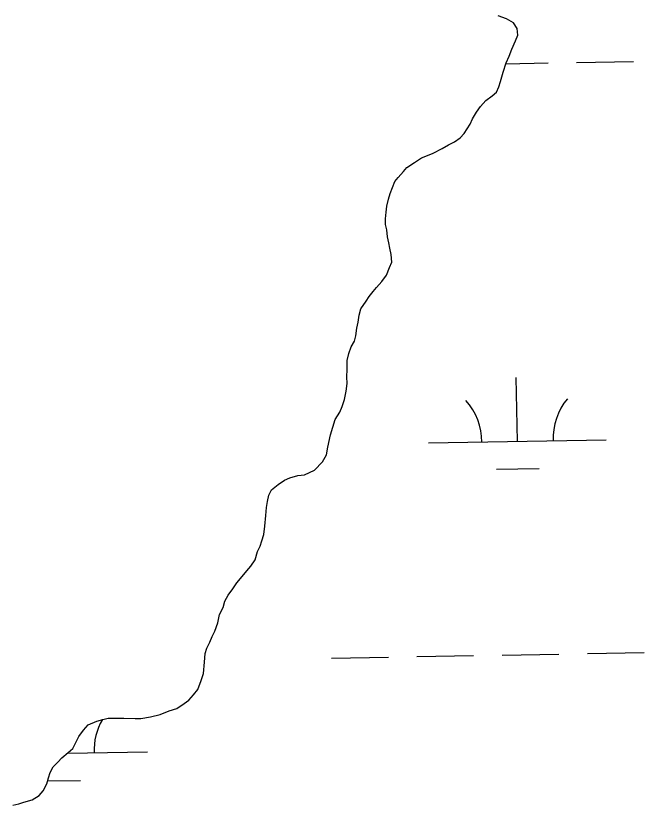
# Model space of a CAD drawing. Extents: x 3925854 to 3964121, y 224593 to 250589.
# Drawn here: x 3960830.4 to 3961184.1, y 243231.4 to 243675.6 of the extents above; entities that cross this region are included whole.
import ezdxf

# ---------------------------------------------------------------- set-up
doc = ezdxf.new("R2010")
doc.units = 0
doc.layers.add('V-TOPO-SHOR', color=7, linetype='Continuous')
doc.layers.add('V-WETL-SWMP', color=7, linetype='Continuous')

msp = doc.modelspace()

# ---------------------------------------------------------------- linework, layer by layer
at = {"layer": 'V-TOPO-SHOR'}
for points in [[(3961045.635, 243584.597), (3961048.59, 243587.923), (3961050.558, 243590.249), (3961054.838, 243592.924), (3961058.789, 243595.594), (3961062.086, 243596.938), (3961065.384, 243598.283), (3961070.325, 243600.96), (3961073.948, 243602.967), (3961077.246, 243604.643), (3961080.537, 243606.979), (3961082.835, 243609.31), (3961084.471, 243611.964), (3961086.105, 243614.62), (3961087.41, 243617.604), (3961089.699, 243621.258), (3961091.991, 243624.58), (3961094.946, 243627.906), (3961098.565, 243630.574), (3961100.867, 243632.573), (3961102.17, 243635.557), (3961103.143, 243638.539), (3961104.76, 243643.839), (3961106.378, 243649.141), (3961108.009, 243652.789), (3961109.635, 243656.768), (3961111.589, 243661.409), (3961112.889, 243664.725), (3961112.535, 243668.36), (3961110.528, 243671.651), (3961106.544, 243673.941), (3961101.906, 243675.563)], [(3960856.348, 243257.996), (3960859.965, 243260.994), (3960862.595, 243263.327), (3960864.227, 243266.643), (3960865.857, 243269.96), (3960868.479, 243273.614), (3960871.104, 243276.608), (3960876.05, 243278.623), (3960879.351, 243279.637), (3960882.321, 243280.319), (3960886.288, 243280.346), (3960891.248, 243280.379), (3960897.534, 243280.09), (3960900.839, 243280.11), (3960906.123, 243281.136), (3960911.734, 243282.496), (3960916.68, 243284.514), (3960920.971, 243285.863), (3960925.251, 243288.538), (3960927.883, 243290.539), (3960930.508, 243293.533), (3960932.802, 243296.523), (3960934.754, 243301.496), (3960936.05, 243305.473), (3960936.671, 243311.758), (3960936.968, 243316.72), (3960937.941, 243319.702), (3960939.573, 243323.02), (3960940.873, 243326.334), (3960942.506, 243329.322), (3960944.13, 243333.96), (3960945.09, 243338.595), (3960947.048, 243342.576), (3960948.017, 243346.22), (3960949.977, 243349.54), (3960952.598, 243353.193), (3960954.892, 243356.515), (3960956.86, 243358.844), (3960960.469, 243363.165), (3960962.764, 243365.825), (3960965.054, 243369.477), (3960966.346, 243374.116), (3960967.981, 243377.102), (3960968.953, 243380.083), (3960969.92, 243383.727), (3960970.553, 243388.359), (3960971.174, 243394.317), (3960971.475, 243398.948), (3960972.114, 243402.257), (3960972.75, 243405.898), (3960974.385, 243408.884), (3960978.002, 243411.885), (3960981.622, 243414.224), (3960984.59, 243415.565), (3960989.21, 243416.919), (3960992.845, 243417.273), (3960998.449, 243419.956), (3961003.047, 243424.615), (3961005.334, 243428.596), (3961005.967, 243432.899), (3961007.575, 243439.854), (3961008.869, 243444.161), (3961010.163, 243448.468), (3961012.783, 243452.454), (3961014.083, 243455.767), (3961015.38, 243459.744), (3961016.34, 243464.379), (3961016.973, 243468.682), (3961016.619, 243472.317), (3961016.922, 243476.618), (3961016.889, 243481.576), (3961017.854, 243485.549), (3961019.152, 243489.197), (3961021.114, 243492.515), (3961021.755, 243495.496), (3961022.39, 243499.797), (3961023.029, 243503.109), (3961023.664, 243507.082), (3961024.63, 243510.723), (3961027.577, 243515.043), (3961029.214, 243517.699), (3961031.512, 243520.357), (3961033.48, 243522.686), (3961036.433, 243526.012), (3961039.054, 243529.665), (3961040.679, 243533.974), (3961041.981, 243536.958), (3961041.623, 243541.255), (3961040.939, 243544.888), (3961040.257, 243547.86), (3961039.575, 243551.161), (3961039.216, 243555.126), (3961038.536, 243558.098), (3961038.514, 243561.403), (3961038.821, 243565.042), (3961039.13, 243568.352), (3961040.095, 243572.325), (3961041.066, 243575.639), (3961042.366, 243578.952), (3961043.667, 243582.268), (3961045.635, 243584.597)], [(3960828.749, 243231.362), (3960832.053, 243232.044), (3960835.02, 243233.055), (3960839.641, 243234.409), (3960843.593, 243236.748), (3960845.889, 243239.41), (3960847.847, 243243.39), (3960848.818, 243246.703), (3960849.791, 243249.685), (3960851.423, 243253.003), (3960854.048, 243255.665), (3960856.348, 243257.996)]]:
    msp.add_lwpolyline(points, dxfattribs=at)
at = {"layer": 'V-WETL-SWMP'}
for p, q in [((3961106.545, 243673.941), (3961101.906, 243675.563)), ((3961110.528, 243671.652), (3961106.545, 243673.941)), ((3961112.534, 243668.359), (3961110.528, 243671.652)), ((3961112.888, 243664.725), (3961112.534, 243668.359)), ((3961111.588, 243661.41), (3961112.888, 243664.725)), ((3961109.635, 243656.768), (3961111.588, 243661.41)), ((3961108.008, 243652.789), (3961109.635, 243656.768)), ((3961106.378, 243649.141), (3961108.008, 243652.789)), ((3961146.031, 243649.33), (3961178.026, 243649.912)), ((3961104.76, 243643.84), (3961106.378, 243649.141)), ((3961106.215, 243648.606), (3961130.034, 243649.039)), ((3961103.142, 243638.539), (3961104.76, 243643.84)), ((3961102.17, 243635.557), (3961103.142, 243638.539)), ((3961098.566, 243630.574), (3961100.867, 243632.573)), ((3961100.867, 243632.573), (3961102.17, 243635.557)), ((3961091.992, 243624.579), (3961094.946, 243627.905)), ((3961094.946, 243627.905), (3961098.566, 243630.574)), ((3961089.7, 243621.257), (3961091.992, 243624.579)), ((3961087.409, 243617.605), (3961089.7, 243621.257)), ((3961084.471, 243611.965), (3961086.106, 243614.621)), ((3961086.106, 243614.621), (3961087.409, 243617.605)), ((3961080.536, 243606.979), (3961082.835, 243609.309)), ((3961082.835, 243609.309), (3961084.471, 243611.965)), ((3961077.245, 243604.643), (3961080.536, 243606.979)), ((3961065.384, 243598.283), (3961070.326, 243600.96)), ((3961070.326, 243600.96), (3961073.949, 243602.968)), ((3961073.949, 243602.968), (3961077.245, 243604.643)), ((3961058.789, 243595.594), (3961062.086, 243596.938)), ((3961062.086, 243596.938), (3961065.384, 243598.283)), ((3961050.558, 243590.249), (3961054.838, 243592.923)), ((3961054.838, 243592.923), (3961058.789, 243595.594)), ((3961045.635, 243584.596), (3961048.589, 243587.922)), ((3961048.589, 243587.922), (3961050.558, 243590.249)), ((3961043.667, 243582.268), (3961045.635, 243584.596)), ((3961041.066, 243575.638), (3961042.366, 243578.953)), ((3961042.366, 243578.953), (3961043.667, 243582.268)), ((3961040.095, 243572.326), (3961041.066, 243575.638)), ((3961039.13, 243568.352), (3961040.095, 243572.326)), ((3961038.514, 243561.404), (3961038.821, 243565.043)), ((3961038.821, 243565.043), (3961039.13, 243568.352)), ((3961038.536, 243558.098), (3961038.514, 243561.404)), ((3961039.217, 243555.126), (3961038.536, 243558.098)), ((3961039.574, 243551.161), (3961039.217, 243555.126)), ((3961040.257, 243547.859), (3961039.574, 243551.161)), ((3961040.938, 243544.888), (3961040.257, 243547.859)), ((3961041.623, 243541.255), (3961040.938, 243544.888)), ((3961041.982, 243536.959), (3961041.623, 243541.255)), ((3961039.054, 243529.666), (3961040.679, 243533.975)), ((3961040.679, 243533.975), (3961041.982, 243536.959)), ((3961036.433, 243526.011), (3961039.054, 243529.666)), ((3961033.48, 243522.686), (3961036.433, 243526.011)), ((3961031.511, 243520.358), (3961033.48, 243522.686)), ((3961027.578, 243515.042), (3961029.214, 243517.698)), ((3961029.214, 243517.698), (3961031.511, 243520.358)), ((3961024.631, 243510.724), (3961027.578, 243515.042)), ((3961023.663, 243507.081), (3961024.631, 243510.724)), ((3961022.389, 243499.798), (3961023.028, 243503.109)), ((3961023.028, 243503.109), (3961023.663, 243507.081)), ((3961021.756, 243495.496), (3961022.389, 243499.798)), ((3961021.114, 243492.515), (3961021.756, 243495.496)), ((3961019.152, 243489.196), (3961021.114, 243492.515)), ((3961016.888, 243481.576), (3961017.854, 243485.55)), ((3961017.854, 243485.55), (3961019.152, 243489.196)), ((3961016.921, 243476.617), (3961016.888, 243481.576)), ((3961016.618, 243472.317), (3961016.921, 243476.617)), ((3961016.973, 243468.682), (3961016.618, 243472.317)), ((3961112.747, 243436.086), (3961112.092, 243472.08)), ((3961016.34, 243464.379), (3961016.973, 243468.682)), ((3961015.379, 243459.744), (3961016.34, 243464.379)), ((3961014.083, 243455.768), (3961015.379, 243459.744)), ((3961012.782, 243452.453), (3961014.083, 243455.768)), ((3961010.163, 243448.468), (3961012.782, 243452.453)), ((3961008.869, 243444.161), (3961010.163, 243448.468)), ((3961007.575, 243439.854), (3961008.869, 243444.161)), ((3961005.967, 243432.9), (3961007.575, 243439.854)), ((3961062.755, 243435.177), (3961162.738, 243436.995)), ((3961005.334, 243428.597), (3961005.967, 243432.9)), ((3961003.046, 243424.615), (3961005.334, 243428.597)), ((3960998.448, 243419.955), (3961003.046, 243424.615)), ((3960992.845, 243417.273), (3960998.448, 243419.955)), ((3961101.029, 243420.439), (3961125.025, 243420.876)), ((3960978.001, 243411.885), (3960981.623, 243414.223)), ((3960981.623, 243414.223), (3960984.59, 243415.565)), ((3960984.59, 243415.565), (3960989.21, 243416.918)), ((3960989.21, 243416.918), (3960992.845, 243417.273)), ((3960974.384, 243408.885), (3960978.001, 243411.885)), ((3960972.113, 243402.257), (3960972.751, 243405.899)), ((3960972.751, 243405.899), (3960974.384, 243408.885)), ((3960971.474, 243398.947), (3960972.113, 243402.257)), ((3960971.174, 243394.316), (3960971.474, 243398.947)), ((3960970.552, 243388.36), (3960971.174, 243394.316)), ((3960969.921, 243383.727), (3960970.552, 243388.36)), ((3960968.953, 243380.083), (3960969.921, 243383.727)), ((3960967.981, 243377.101), (3960968.953, 243380.083)), ((3960965.055, 243369.477), (3960966.347, 243374.115)), ((3960966.347, 243374.115), (3960967.981, 243377.101)), ((3960962.765, 243365.825), (3960965.055, 243369.477)), ((3960960.468, 243363.165), (3960962.765, 243365.825)), ((3960956.86, 243358.843), (3960960.468, 243363.165)), ((3960952.599, 243353.194), (3960954.891, 243356.515)), ((3960954.891, 243356.515), (3960956.86, 243358.843)), ((3960949.977, 243349.539), (3960952.599, 243353.194)), ((3960948.016, 243346.22), (3960949.977, 243349.539)), ((3960947.048, 243342.576), (3960948.016, 243346.22)), ((3960944.129, 243333.96), (3960945.09, 243338.596)), ((3960945.09, 243338.596), (3960947.048, 243342.576)), ((3960942.506, 243329.321), (3960944.129, 243333.96)), ((3960939.572, 243323.019), (3960940.873, 243326.334)), ((3960940.873, 243326.334), (3960942.506, 243329.321)), ((3960937.941, 243319.702), (3960939.572, 243323.019)), ((3960936.67, 243311.758), (3960936.968, 243316.72)), ((3960936.968, 243316.72), (3960937.941, 243319.702)), ((3961104.087, 243315.838), (3961136.082, 243316.419)), ((3961152.079, 243316.71), (3961184.074, 243317.292)), ((3960936.051, 243305.472), (3960936.67, 243311.758)), ((3961008.103, 243314.092), (3961040.098, 243314.674)), ((3961056.095, 243314.965), (3961088.09, 243315.547)), ((3960934.754, 243301.496), (3960936.051, 243305.472)), ((3960932.803, 243296.523), (3960934.754, 243301.496)), ((3960930.508, 243293.532), (3960932.803, 243296.523)), ((3960925.251, 243288.538), (3960927.883, 243290.539)), ((3960927.883, 243290.539), (3960930.508, 243293.532)), ((3960916.681, 243284.513), (3960920.97, 243285.864)), ((3960920.97, 243285.864), (3960925.251, 243288.538)), ((3960900.839, 243280.111), (3960906.123, 243281.137)), ((3960906.123, 243281.137), (3960911.735, 243282.497)), ((3960911.735, 243282.497), (3960916.681, 243284.513)), ((3960868.479, 243273.615), (3960871.104, 243276.608)), ((3960871.104, 243276.608), (3960876.051, 243278.624)), ((3960876.051, 243278.624), (3960879.351, 243279.638)), ((3960879.351, 243279.638), (3960882.322, 243280.319)), ((3960882.322, 243280.319), (3960886.289, 243280.345)), ((3960886.289, 243280.345), (3960891.249, 243280.378)), ((3960891.249, 243280.378), (3960897.533, 243280.089)), ((3960897.533, 243280.089), (3960900.839, 243280.111)), ((3960865.858, 243269.961), (3960868.479, 243273.615)), ((3960864.227, 243266.643), (3960865.858, 243269.961)), ((3960859.966, 243260.994), (3960862.595, 243263.326)), ((3960862.595, 243263.326), (3960864.227, 243266.643)), ((3960856.348, 243257.995), (3960859.966, 243260.994)), ((3960859.54, 243260.641), (3960904.451, 243261.457)), ((3960851.422, 243253.002), (3960854.049, 243255.665)), ((3960854.049, 243255.665), (3960856.348, 243257.995)), ((3960848.818, 243246.703), (3960849.79, 243249.685)), ((3960849.79, 243249.685), (3960851.422, 243253.002)), ((3960847.848, 243243.39), (3960848.818, 243246.703)), ((3960848.32, 243245.003), (3960866.738, 243245.338)), ((3960845.89, 243239.41), (3960847.848, 243243.39)), ((3960839.641, 243234.409), (3960843.594, 243236.749)), ((3960843.594, 243236.749), (3960845.89, 243239.41)), ((3960828.75, 243231.361), (3960832.052, 243232.044)), ((3960832.052, 243232.044), (3960835.021, 243233.056)), ((3960835.021, 243233.056), (3960839.641, 243234.409))]:
    msp.add_line(p, q, dxfattribs=at)
for centre, start, end in [((3961057.504, 243435.556), 0.26988, 41.81354), ((3961167.972, 243437.565), 140.26988, 181.81353), ((3960909.684, 243262.027), 150.16184, 181.81353)]:
    msp.add_arc(centre, 35.246, start, end, dxfattribs=at)

doc.saveas('drawing.dxf')
